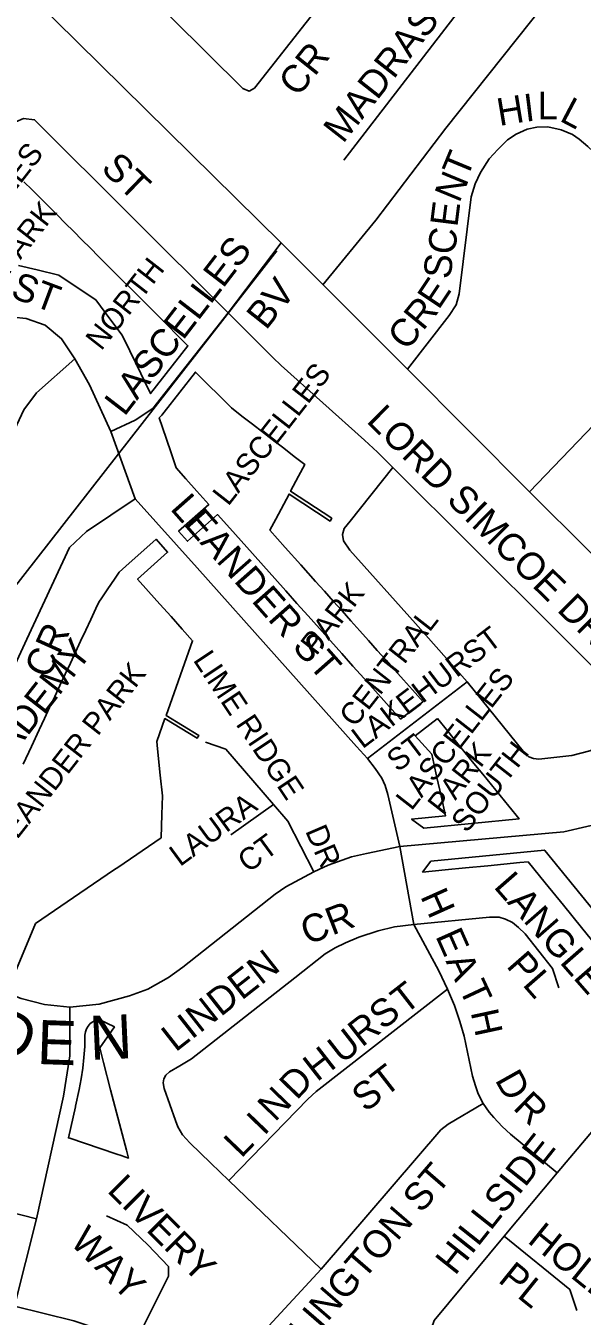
# Model space of a CAD drawing. Extents: x 586326 to 623965, y 4819854 to 4857850.
# Drawn here: x 601319 to 601824, y 4840929 to 4842100 of the extents above; entities that cross this region are included whole.
import ezdxf

# ---------------------------------------------------------------- set-up
doc = ezdxf.new("R2010")
doc.units = 0
for name, color, linetype in [('Lots_Concessions', 7, 'Continuous'), ('Major Rds and Hwys', 7, 'Continuous'), ('Minor Rd Lbls', 7, 'Continuous'), ('Minor Rds', 7, 'Continuous'), ('Park Lbls', 7, 'Continuous'), ('Park Outlines', 7, 'Continuous'), ('Proposed Secondary Rds', 7, 'Continuous'), ('School Syms_Lbls', 7, 'Continuous'), ('Secondary Rds Lbls', 7, 'Continuous')]:
    doc.layers.add(name, color=color, linetype=linetype)

msp = doc.modelspace()

# ---------------------------------------------------------------- linework, layer by layer
at = {"layer": 'Lots_Concessions'}
for p, q in [((601700.3, 4842006.8), (601790.3, 4842119.4)), ((601636.9, 4841923.1), (601700.3, 4842006.8)), ((601588.9, 4841864.4), (601636.9, 4841923.1)), ((600746.6, 4840870.1), (601547, 4841895.3))]:
    msp.add_line(p, q, dxfattribs=at)
at = {"layer": 'Major Rds and Hwys'}
for points in [[(601551, 4841902.6), (601304.7, 4842145.6)], [(601665.5, 4841788.1), (601656.7, 4841796.9), (601590.6, 4841863), (601551, 4841902.6)], [(601776.2, 4841676.8), (601665.5, 4841788.1)], [(601979.5, 4841475.1), (601830.4, 4841623), (601776.2, 4841676.8)]]:
    msp.add_lwpolyline(points, dxfattribs=at)
at = {"layer": 'Minor Rds'}
for points in [[(601745.6, 4842224.7), (601754.4, 4842213.2), (601760.6, 4842200.5), (601762.1, 4842192.6), (601761.1, 4842183.5), (601757.9, 4842173.8), (601749.4, 4842161.7), (601607.7, 4841977.8)], [(601474.5, 4842212.2), (601419.6, 4842156.1), (601416.5, 4842147.5), (601419.4, 4842138.8), (601516.3, 4842042.6), (601521.8, 4842040.3), (601526.8, 4842043), (601606.1, 4842144.1), (601615.4, 4842159.3), (601636.9, 4842213.1)], [(601253, 4841817.8), (601221.6, 4841851), (601190.8, 4841869.7), (601188, 4841875.8), (601188.6, 4841882.3), (601215.3, 4841917.7), (601310.2, 4842012.6), (601317.1, 4842015.6), (601327.2, 4842014.4), (601502.9, 4841839.1)], [(601906.5, 4841942.9), (601874.6, 4841952.7), (601865.7, 4841956.3), (601859.4, 4841961.5), (601829.2, 4841990.2), (601821.4, 4841996.7), (601815.2, 4842000.9), (601805, 4842005.2), (601793, 4842007.9), (601783, 4842007.7), (601774.1, 4842005.7), (601764.3, 4842001.4), (601756.4, 4841996), (601747.4, 4841987.3), (601739.7, 4841978.9), (601731.7, 4841966.4), (601727, 4841956.1), (601723.2, 4841944.3), (601712.6, 4841856.5), (601709.8, 4841846.4), (601703.5, 4841836.8), (601665.5, 4841788.1)], [(601776.2, 4841676.8), (601834.7, 4841737.5), (601843.7, 4841751.4), (601849.8, 4841767.3), (601906.5, 4841942.9)], [(601551, 4841902.6), (601502.9, 4841839.1)], [(601363.7, 4841797.3), (601351.7, 4841815.6), (601336.7, 4841827.9), (601319.7, 4841834), (601296, 4841836.5), (601281.4, 4841833.6), (601268.6, 4841829), (601253, 4841817.8)], [(601502.9, 4841839.1), (601434.4, 4841752.3), (601418.6, 4841741.6), (601396.5, 4841731.5)], [(601502.9, 4841839.1), (601543.4, 4841798.5), (601550.9, 4841791.4), (601626.7, 4841723.7), (601638.5, 4841712.6), (601652.2, 4841698.9)], [(601363.7, 4841797.3), (601328.8, 4841766.5), (601317.5, 4841751.1), (601232.2, 4841568.9), (601219.6, 4841540.3), (601219, 4841532.2), (601221.2, 4841526.8), (601268.2, 4841476.1), (601278.3, 4841471.6), (601286, 4841473.1), (601289.7, 4841477.3), (601320.2, 4841543), (601358.9, 4841626.3), (601374.2, 4841640.7), (601418.4, 4841670.3)], [(601396.5, 4841731.5), (601377.1, 4841773.9), (601363.7, 4841797.3)], [(601418.4, 4841670.3), (601396.5, 4841731.5)], [(601719.7, 4841504.4), (601672.7, 4841557.1), (601613.3, 4841623.8), (601607.4, 4841632.3), (601606.5, 4841638.1), (601608.1, 4841643.3), (601613.5, 4841650.2), (601652.2, 4841698.9)], [(601652.2, 4841698.9), (601871, 4841481), (601874.4, 4841476), (601875.5, 4841470.7), (601874.3, 4841465.5), (601871.8, 4841460.4), (601866.8, 4841457.2), (601831.1, 4841441.6), (601814.8, 4841437.6), (601784.7, 4841434.2), (601779.8, 4841434.6), (601775.6, 4841436.2), (601771.7, 4841439.9), (601719.7, 4841504.4)], [(601629.3, 4841434.7), (601619.3, 4841445.6), (601474.6, 4841607.9), (601418.4, 4841670.3)], [(601629.3, 4841434.7), (601719.7, 4841504.4)], [(601543.9, 4841392.9), (601500.6, 4841443.1), (601482.2, 4841449.6)], [(601658.5, 4841355), (601647.7, 4841402.2), (601645.2, 4841410.3), (601642.2, 4841416.8), (601636.2, 4841425.6), (601629.3, 4841434.7)], [(601543.9, 4841392.9), (601505.4, 4841365.6)], [(601580.5, 4841331.9), (601556.9, 4841377.8), (601543.9, 4841392.9)], [(601671.4, 4841284.1), (601658.5, 4841355)], [(601671.4, 4841284.1), (601653.8, 4841282), (601638.9, 4841278.5), (601621.3, 4841272.5), (601609.4, 4841267.6), (601599.8, 4841262.9), (601590.9, 4841257.5), (601563.2, 4841235.7), (601469.5, 4841162.2), (601459.1, 4841155.9), (601449.6, 4841150.5), (601446.3, 4841147.3), (601444.5, 4841144), (601443.9, 4841140.5), (601444.9, 4841135.2), (601455, 4841106.3), (601457.2, 4841100.4), (601461.4, 4841093.2), (601468.1, 4841085.9), (601487.2, 4841067.7), (601503.6, 4841051.9)], [(601671.4, 4841284.1), (601739.9, 4841290.7), (601748.7, 4841290.7), (601754.6, 4841289), (601760.9, 4841285.9), (601766.4, 4841281.5), (601772.5, 4841275.8), (601797.2, 4841244.1), (601802.9, 4841226.6)], [(601701.9, 4841225.4), (601694, 4841242), (601671.4, 4841284.1)], [(601701.9, 4841225.4), (601582.6, 4841132.7), (601575.1, 4841125.7), (601503.6, 4841051.9)], [(601734.2, 4841121.7), (601729.8, 4841130.5), (601727.3, 4841137.8), (601724.5, 4841146.5), (601717, 4841182.8), (601713.2, 4841196.1), (601708.1, 4841210.7), (601701.9, 4841225.4)], [(601948, 4841111.1), (601898, 4841129.7), (601891.4, 4841131.6), (601885.9, 4841132.6), (601879.9, 4841132.8), (601874, 4841132), (601868.5, 4841130.4), (601863.5, 4841128.2), (601858.6, 4841125), (601854.1, 4841121.1), (601801.5, 4841058.8)], [(601734.2, 4841121.7), (601702.6, 4841103), (601695.9, 4841097.7), (601587.2, 4840971.5)], [(601801.5, 4841058.8), (601758.9, 4841093.8), (601751.4, 4841100.8), (601743.9, 4841108.9), (601739.7, 4841113.9), (601734.2, 4841121.7)], [(601801.5, 4841058.8), (601753.4, 4841001.3)], [(601329, 4841016.9), (601304.2, 4841023.3), (601293.6, 4841026.9), (601285.1, 4841031.5), (601259.5, 4841049.9)], [(601503.6, 4841051.9), (601587.2, 4840971.5)], [(601416.3, 4840900.3), (601448.6, 4840964.9), (601448.6, 4840973.7), (601429.9, 4840993.5), (601411.3, 4841011.4), (601392.5, 4841019.9)], [(601753.4, 4841001.3), (601689.8, 4840924.9), (601685.3, 4840911.9), (601688.9, 4840896.7), (601734.4, 4840840.3)], [(601753.4, 4841001.3), (601813, 4840952.8), (601819.2, 4840933.9)], [(601587.2, 4840971.5), (601536.2, 4840916)]]:
    msp.add_lwpolyline(points, dxfattribs=at)
at = {"layer": 'Park Outlines'}
for points in [[(601312.7, 4841882.2), (601329.6, 4841878.1), (601349.1, 4841873.3), (601365.9, 4841862.2), (601382.7, 4841851), (601394.7, 4841834.9), (601406.8, 4841818.8), (601413.6, 4841804.6), (601420.3, 4841790.9), (601426.9, 4841777.2), (601432.5, 4841765.9), (601466.4, 4841809.3), (601438.1, 4841837.6), (601430.6, 4841845.1), (601423, 4841852.6), (601415.5, 4841860.2), (601407.9, 4841867.7), (601400.4, 4841875.2), (601392.9, 4841882.8), (601385.3, 4841890.3), (601377.8, 4841897.9), (601370.2, 4841905.4), (601362.7, 4841912.9), (601355.1, 4841920.5), (601347.6, 4841928), (601340, 4841935.5), (601332.5, 4841943.1), (601324.9, 4841950.6), (601317.4, 4841958.1)], [(601309.3, 4841240), (601328, 4841284.9), (601368.4, 4841312.5), (601399.8, 4841334), (601401.2, 4841334.9), (601402.6, 4841335.9), (601442.1, 4841362.9), (601442.7, 4841383.8), (601443.2, 4841401), (601441.3, 4841419.6), (601438.8, 4841443.4), (601438.1, 4841450.2), (601445.4, 4841470.9), (601474.7, 4841453.1), (601476.3, 4841455.6), (601446.5, 4841473.8), (601470.6, 4841541.6), (601461.2, 4841552.1), (601451, 4841563.5), (601440.9, 4841574.9), (601430.7, 4841586.2), (601420.6, 4841597.6), (601447.9, 4841621.9), (601437.4, 4841633.7), (601410.1, 4841609.3), (601404, 4841603.9), (601399.8, 4841597.6), (601393.8, 4841588.8), (601388.2, 4841580.6), (601385.6, 4841576.7), (601382.9, 4841570.9), (601378.3, 4841561), (601373.6, 4841551.1), (601369, 4841541.1), (601364.3, 4841531.2), (601359.7, 4841521.3), (601354.9, 4841511.2), (601350.2, 4841501.1), (601345.5, 4841491), (601340.8, 4841481), (601336.1, 4841470.9), (601331.4, 4841460.8), (601324.3, 4841445.7), (601316.7, 4841429.6)], [(601850, 4841277.8), (601790.2, 4841351.4), (601790, 4841351.6), (601686.9, 4841341.6), (601679.3, 4841331.7), (601699.9, 4841333.7), (601718.1, 4841335.4), (601738.4, 4841337.4), (601767.6, 4841340.3), (601775, 4841341), (601790.5, 4841322), (601807, 4841301.6), (601823.6, 4841281.3), (601841.7, 4841259)]]:
    msp.add_lwpolyline(points, dxfattribs=at)
for points in [[(601659.1, 4841470.5), (601679.4, 4841486.2), (601679.7, 4841486.3), (601670.1, 4841497), (601662.1, 4841506), (601654.1, 4841514.9), (601646.1, 4841523.9), (601638.1, 4841532.8), (601630.2, 4841541.8), (601622.2, 4841550.7), (601614.2, 4841559.7), (601606.2, 4841568.6), (601598.2, 4841577.6), (601590.2, 4841586.5), (601582.2, 4841595.5), (601568.9, 4841610.4), (601554.7, 4841626.3), (601540.8, 4841641.9), (601546, 4841651.8), (601558.1, 4841674.6), (601595.4, 4841650.1), (601596.8, 4841652.7), (601559.5, 4841677.3), (601566.7, 4841690.8), (601572.3, 4841701.6), (601562.8, 4841708.9), (601553.3, 4841716.2), (601543.8, 4841723.5), (601534.3, 4841730.9), (601524.8, 4841738.2), (601515.3, 4841745.5), (601505.8, 4841752.8), (601473.2, 4841785.3), (601444.7, 4841748.9), (601442.6, 4841746.3), (601440.3, 4841743.9), (601446.5, 4841725.5), (601451.3, 4841711.1), (601455.6, 4841698.4), (601464.3, 4841688.6), (601474.4, 4841677.3), (601485.2, 4841665.2), (601457.9, 4841640.9), (601466, 4841631.8), (601493.3, 4841656.1), (601504.5, 4841643.6), (601514.6, 4841632.3), (601524.8, 4841620.9), (601534.9, 4841609.5), (601545.1, 4841598.2), (601555.2, 4841586.8), (601565.3, 4841575.5), (601575.5, 4841564.1), (601585.6, 4841552.7), (601595.8, 4841541.4), (601605.9, 4841530), (601616.1, 4841518.6), (601626.2, 4841507.3), (601636.4, 4841495.9), (601646.5, 4841484.5)], [(601692.7, 4841471), (601692.5, 4841470.8), (601672.5, 4841455.4), (601687.6, 4841438.6), (601692.2, 4841417.6), (601696, 4841400.9), (601700, 4841382.7), (601669.3, 4841379.7), (601680.4, 4841371.6), (601766.9, 4841380), (601757.4, 4841391.6), (601741.7, 4841410.9), (601733.8, 4841420.6), (601725.9, 4841430.3), (601718, 4841440), (601710.1, 4841449.7), (601702.2, 4841459.4)], [(601364.2, 4841118.8), (601357.9, 4841090.5), (601358.2, 4841090.4), (601401.9, 4841075.7), (601405.7, 4841074.4), (601412.3, 4841072.2), (601412.3, 4841072.2), (601411.7, 4841074.5), (601410.5, 4841079.2), (601405.4, 4841098.7), (601401.6, 4841113.5), (601396.2, 4841134.1), (601389.8, 4841158.9), (601386.4, 4841172.1), (601399.6, 4841191.2), (601385.8, 4841198), (601385.6, 4841197.9), (601385.6, 4841197.9), (601382.7, 4841197.2), (601380.1, 4841195.9), (601377.7, 4841194.2), (601375.8, 4841192), (601374.3, 4841189.4), (601373.3, 4841186.6), (601372.9, 4841183.7), (601372.9, 4841183.1), (601372.7, 4841173.3), (601372, 4841163.5), (601371, 4841153.8), (601369.5, 4841144.1), (601367.6, 4841134.5), (601364.3, 4841119.2)]]:
    msp.add_lwpolyline(points, close=True, dxfattribs=at)
at = {"layer": 'Proposed Secondary Rds'}
for points in [[(601979.5, 4841475.1), (601937.8, 4841432.1), (601880.9, 4841389), (601849.3, 4841377.8), (601807.5, 4841368.3), (601658.5, 4841355)], [(601658.5, 4841355), (601628.4, 4841348.6), (601614.7, 4841345.6), (601593.7, 4841337.9), (601580.5, 4841331.9)], [(601359.3, 4841209.1), (601336.3, 4841211.6), (601315, 4841217.1), (601283.5, 4841229.1), (601262.5, 4841242.2), (601241.8, 4841258.8), (601201.2, 4841298.6), (601174.3, 4841325.1), (601148.7, 4841350.1)], [(601580.5, 4841331.9), (601555.3, 4841318.3), (601545.6, 4841311.6), (601461.7, 4841245.3), (601448.6, 4841235.9), (601429.9, 4841225.4), (601413.4, 4841219.3), (601385.8, 4841211.8), (601359.3, 4841209.1)], [(601329, 4841016.9), (601353.5, 4841128.5), (601359.3, 4841164.8), (601359.3, 4841209.1)], [(601309, 4840937.7), (601329, 4841016.9)], [(601416.3, 4840900.3), (601397.3, 4840910.4), (601378.2, 4840919.3), (601362.7, 4840924.4), (601309, 4840937.7)]]:
    msp.add_lwpolyline(points, dxfattribs=at)

# ---------------------------------------------------------------- texts
at = {"layer": 'Minor Rd Lbls'}
for s, height, rotation, p in [('MADRAS PL', 25, 51.8471, (601607.1, 4841992)), ('CR', 25, 51.4109, (601566.2, 4842034.1)), ('H', 25, 9.4623, (601748.9, 4842008.6)), ('I', 25, 7, (601772.8, 4842012.5)), ('L', 25, 0, (601783.6, 4842014.7)), ('L', 25, 332.2415, (601802.6, 4842013.8)), ('T', 25, 67.5206, (601719.5, 4841960.1)), ('ST', 25, 316.0051, (601386.5, 4841969.1)), ('N', 25, 67.5206, (601712.5, 4841938.1)), ('E', 25, 82.875, (601710.8, 4841916.4)), ('C', 25, 82.875, (601708.5, 4841891.1)), ('LASCELLES', 24.99, 52.4423, (601408.7, 4841744.4)), ('S', 25, 82.875, (601704.5, 4841869.1)), ('ST', 25, 339.444, (601304.4, 4841853.6)), ('BV', 25, 51.5786, (601537.2, 4841822.7)), ('E', 25, 56.31, (601693.8, 4841841.2)), ('R', 25, 50.7743, (601679.6, 4841822.1)), ('C', 25, 50.7743, (601664.9, 4841803.8)), ('LORD SIMCOE DR', 25.002, 315.2628, (601627.5, 4841740.3)), ('LEANDER ST', 25, 311.4553, (601449.5, 4841661.1)), ('CR', 25, 65.5845, (601339.8, 4841506.2)), ('LAKEHURST', 20, 37.1847, (601624.7, 4841442.9)), ('LIME RIDGE', 20, 303.6901, (601470.5, 4841524.1)), ('ST', 20, 37.1847, (601656.5, 4841421.8)), ('LAURA', 20, 36.3045, (601459.1, 4841336.1)), ('DR', 20, 293.1986, (601572.5, 4841369.1)), ('CT', 20, 36.3045, (601521, 4841330.4)), ('LANGLEY', 25, 311.1859, (601743, 4841318.1)), ('H', 25, 294.0755, (601676.9, 4841309.8)), ('CR', 25, 21.1095, (601574.7, 4841265.3)), ('E', 25, 294.0755, (601690.6, 4841273.7)), ('LINDEN ', 25, 38.0965, (601455.1, 4841167.8)), ('PL', 25, 311.1859, (601754.5, 4841246.1)), ('A', 25, 295.0836, (601699.9, 4841251)), ('T', 25, 295.0836, (601711.8, 4841226.4)), ('T', 25, 37.9075, (601663.1, 4841201.7)), ('S', 25, 37.9075, (601643.2, 4841187.8)), ('R', 25, 37.9075, (601624.2, 4841172.2)), ('H', 25, 282.1715, (601722.8, 4841204.6)), ('U', 25, 37.9075, (601605.9, 4841157)), ('H', 25, 37.9075, (601583.5, 4841140.8)), ('D', 25, 46.1088, (601565, 4841124.1)), ('ST', 25, 37.9075, (601627.5, 4841113.1)), ('D', 25, 299.2488, (601744.5, 4841143.1)), ('N', 25, 46.1088, (601545.4, 4841104.3)), ('R', 25, 315.6903, (601760.5, 4841117.1)), ('I', 25, 46.1088, (601535.4, 4841091.8)), ('HILLSIDE', 25, 51.5945, (601708.7, 4840964.9)), ('L', 25, 46.1088, (601514.7, 4841071.4)), ('LILLINGTON ST', 25.002, 49.1446, (601544.4, 4840866.8)), ('LIVERY', 25, 315, (601392.2, 4841042.1)), ('WAY', 25, 315, (601358.5, 4840995)), ('HOLLY', 25, 321.0725, (601773.5, 4840996.1)), ('PL', 25, 321.0725, (601746.8, 4840960.4))]:
    msp.add_text(s, height=height, rotation=rotation, dxfattribs=at).set_placement(p)
at = {"layer": 'Park Lbls'}
for s, height, p in [('LASCELLES', 19.99, (601242, 4841862.9)), ('PARK', 19.99, (601303.4, 4841872.8)), ('NORTH', 19.99, (601387.7, 4841804)), ('LASCELLES', 19.99, (601502.9, 4841663)), ('PARK', 19.99, (601582.8, 4841527.3)), ('CENTRAL', 19.99, (601617.8, 4841462.1)), ('LEANDER PARK', 19.992, (601302.2, 4841349)), ('LASCELLES', 19.99, (601669.2, 4841386.6)), ('PARK', 19.99, (601698, 4841382.1)), ('SOUTH', 19.99, (601719.4, 4841366.3))]:
    msp.add_text(s, height=height, rotation=52, dxfattribs=at).set_placement(p)
at = {"layer": 'School Syms_Lbls'}
msp.add_text('DOON ACADEMY', height=25, rotation=52, dxfattribs=at).set_placement((601210.9, 4841313.9))
at = {"layer": 'Secondary Rds Lbls'}
for s, rotation, p in [('D', 336.3706, (601282.1, 4841173.8)), ('N', 2.6026, (601377.9, 4841161.1)), ('E', 358.0251, (601329, 4841157.6))]:
    msp.add_text(s, height=40, rotation=rotation, dxfattribs=at).set_placement(p)

doc.saveas('drawing.dxf')
